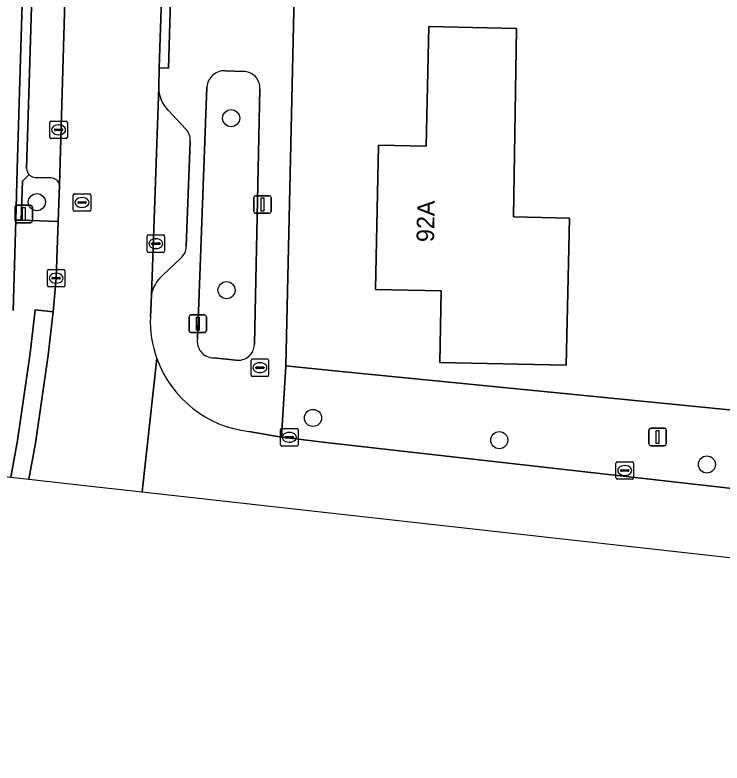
# Model space of a CAD drawing. Extents: x 162082 to 163401, y 388089 to 388636.
# Drawn here: x 162323.49 to 162363.91, y 388124.48 to 388167.24 of the extents above; entities that cross this region are included whole.
import ezdxf

# ---------------------------------------------------------------- set-up
doc = ezdxf.new("R2010")
doc.units = 0
for name, color, linetype in [('IMGEO_Berm_open', 7, 'Continuous'), ('IMGEO_Boom', 7, 'Continuous'), ('IMGEO_Brandkraan', 7, 'Continuous'), ('IMGEO_Erf', 7, 'Continuous'), ('IMGEO_Fietspad_gesloten', 7, 'Continuous'), ('IMGEO_Groenvoorziening', 7, 'Continuous'), ('IMGEO_Kolk', 7, 'Continuous'), ('IMGEO_Lichtmast', 7, 'Continuous'), ('IMGEO_Pand', 7, 'Continuous'), ('IMGEO_Pand_nummerreeks', 7, 'Continuous'), ('IMGEO_Parkeervlak_open', 7, 'Continuous'), ('IMGEO_Rijbaan_lokaal_gesloten', 7, 'Continuous'), ('IMGEO_Rioolput', 7, 'Continuous'), ('IMGEO_Verkeersbordpaal', 7, 'Continuous'), ('IMGEO_Voetpad_open', 7, 'Continuous')]:
    doc.layers.add(name, color=color, linetype=linetype)

msp = doc.modelspace()

# ---------------------------------------------------------------- linework, layer by layer
at = {"layer": 'IMGEO_Berm_open'}
for points in [[(162324.801, 388179.907), (162324.819, 388180.488), (162324.281, 388180.509), (162323.62, 388158.426), (162323.536, 388155.513), (162323.847, 388155.509), (162323.91, 388157.747), (162324.3, 388158.114)], [(162324.154, 388158.463), (162324.338, 388164.548), (162324.801, 388179.907)]]:
    msp.add_lwpolyline(points, dxfattribs=at)
msp.add_arc((162324.673, 388158.475), 0.52, 181.3526, 224.0502, dxfattribs=at)
at = {"layer": 'IMGEO_Boom'}
for centre in [(162335.845, 388161.342), (162324.734, 388156.544), (162335.582, 388151.51), (162340.522, 388144.208), (162351.174, 388142.938), (162363.045, 388141.546)]:
    msp.add_circle(centre, 0.489, dxfattribs=at)
at = {"layer": 'IMGEO_Brandkraan'}
for p, q in [((162336.988, 388146.652), (162336.988, 388147.504)), ((162337.063, 388147.578), (162337.915, 388147.578)), ((162337.476, 388147.358), (162337.501, 388147.358)), ((162337.989, 388147.504), (162337.989, 388146.652)), ((162337.247, 388147.072), (162337.247, 388147.084)), ((162337.685, 388147.035), (162337.287, 388147.035)), ((162337.29, 388147.121), (162337.688, 388147.121)), ((162337.731, 388147.084), (162337.731, 388147.072)), ((162337.915, 388146.578), (162337.063, 388146.578)), ((162337.499, 388146.798), (162337.474, 388146.798))]:
    msp.add_line(p, q, dxfattribs=at)
for points in [[(162336.988, 388146.652), (162336.988, 388147.504)], [(162337.063, 388147.578), (162337.915, 388147.578)], [(162337.989, 388147.504), (162337.989, 388146.652)], [(162337.915, 388146.578), (162337.063, 388146.578)]]:
    msp.add_lwpolyline(points, dxfattribs=at)
for centre, radius, start, end in [((162337.065, 388147.502), 0.0765, 91.552, 178.448), ((162337.065, 388147.502), 0.0765, 91.552, 178.448), ((162337.913, 388147.502), 0.0765, 1.552, 88.448), ((162337.913, 388147.502), 0.0765, 1.552, 88.448), ((162337.287, 388147.081), 0.0403, 85.8775, 175.7526), ((162337.284, 388147.071), 0.0366, 178.938, 274.7102), ((162337.688, 388147.078), 0.043, 264.8664, 352.4533), ((162337.692, 388147.083), 0.0386, 1.7309, 96.639), ((162337.065, 388146.654), 0.0765, 181.552, 268.448), ((162337.065, 388146.654), 0.0765, 181.552, 268.448), ((162337.913, 388146.654), 0.0765, 271.552, 358.448), ((162337.913, 388146.654), 0.0765, 271.552, 358.448)]:
    msp.add_arc(centre, radius, start, end, dxfattribs=at)
for centre, major_axis, ratio, start_param, end_param in [((162337.475, 388147.078), (-0.387, 0.002), 0.722429, 4.712389, 7.853982), ((162337.5, 388147.078), (-0.39, 0.002), 0.717154, 1.570796, 4.712389)]:
    msp.add_ellipse(centre, major_axis=major_axis, ratio=ratio, start_param=start_param, end_param=end_param, dxfattribs=at)
at = {"layer": 'IMGEO_Erf'}
msp.add_lwpolyline([(162339.939, 388190.319), (162338.974, 388147.194), (162341.746, 388146.907), (162364.714, 388144.637), (162364.758, 388145.251), (162482.127, 388132.178)], dxfattribs=at)
msp.add_lwpolyline([(162355.005, 388147.224), (162347.769, 388147.381), (162347.857, 388151.466), (162344.099, 388151.547), (162344.278, 388159.804), (162347.003, 388159.745), (162347.151, 388166.586), (162352.15, 388166.477), (162351.978, 388155.694), (162355.187, 388155.624), (162355.113, 388152.223)], close=True, dxfattribs=at)
at = {"layer": 'IMGEO_Fietspad_gesloten'}
msp.add_lwpolyline([(162323.386, 388150.35), (162323.536, 388155.513), (162323.62, 388158.426), (162324.281, 388180.509), (162324.37, 388183.526), (162324.717, 388195.314), (162324.9, 388201.505)], dxfattribs=at)
at = {"layer": 'IMGEO_Groenvoorziening'}
for points in [[(162336.535, 388164.02), (162335.508, 388164.052)], [(162334.46, 388163.114), (162333.92, 388148.74)], [(162337.173, 388148.416), (162337.487, 388163.008)], [(162324.3, 388158.114), (162323.91, 388157.747), (162323.847, 388155.509), (162325.951, 388155.428), (162326.039, 388157.521)], [(162325.542, 388157.93), (162324.641, 388157.956)], [(162334.834, 388147.636), (162336.111, 388147.514)]]:
    msp.add_lwpolyline(points, dxfattribs=at)
for centre, radius, start, end in [((162335.448, 388163.065), 0.989, 86.5253, 177.1342), ((162336.53, 388163.061), 0.959, 356.8258, 89.6745), ((162324.674, 388158.475), 0.52, 223.961, 266.3183), ((162325.532, 388157.411), 0.519, 12.2309, 88.8646), ((162334.855, 388148.584), 0.948, 170.5392, 268.7035), ((162336.25, 388148.427), 0.923, 261.339, 359.3462)]:
    msp.add_arc(centre, radius, start, end, dxfattribs=at)
at = {"layer": 'IMGEO_Kolk'}
for p, q in [((162325.481, 388160.251), (162325.481, 388161.103)), ((162325.556, 388161.177), (162326.408, 388161.177)), ((162325.969, 388160.957), (162325.994, 388160.957)), ((162326.482, 388161.103), (162326.482, 388160.251)), ((162325.74, 388160.671), (162325.74, 388160.683)), ((162326.178, 388160.634), (162325.78, 388160.634)), ((162325.783, 388160.72), (162326.181, 388160.72)), ((162326.224, 388160.683), (162326.224, 388160.671)), ((162326.408, 388160.177), (162325.556, 388160.177)), ((162325.992, 388160.397), (162325.967, 388160.397)), ((162331.038, 388153.745), (162331.038, 388154.597)), ((162331.113, 388154.671), (162331.965, 388154.671)), ((162332.039, 388154.597), (162332.039, 388153.745)), ((162331.297, 388154.165), (162331.297, 388154.177)), ((162331.735, 388154.128), (162331.337, 388154.128)), ((162331.34, 388154.214), (162331.738, 388154.214)), ((162331.526, 388154.451), (162331.551, 388154.451)), ((162331.781, 388154.177), (162331.781, 388154.165)), ((162331.965, 388153.671), (162331.113, 388153.671)), ((162331.549, 388153.891), (162331.524, 388153.891)), ((162325.338, 388151.769), (162325.338, 388152.621)), ((162325.413, 388152.695), (162326.265, 388152.695)), ((162325.826, 388152.475), (162325.851, 388152.475)), ((162326.339, 388152.621), (162326.339, 388151.769)), ((162325.597, 388152.189), (162325.597, 388152.201)), ((162326.035, 388152.152), (162325.637, 388152.152)), ((162325.64, 388152.238), (162326.038, 388152.238)), ((162326.081, 388152.201), (162326.081, 388152.189)), ((162326.265, 388151.695), (162325.413, 388151.695)), ((162325.849, 388151.915), (162325.824, 388151.915)), ((162338.67, 388142.676), (162338.67, 388143.528)), ((162338.745, 388143.602), (162339.597, 388143.602)), ((162339.671, 388143.528), (162339.671, 388142.676)), ((162338.929, 388143.096), (162338.929, 388143.108)), ((162339.367, 388143.059), (162338.969, 388143.059)), ((162338.972, 388143.145), (162339.37, 388143.145)), ((162339.158, 388143.382), (162339.183, 388143.382)), ((162339.413, 388143.108), (162339.413, 388143.096)), ((162339.597, 388142.602), (162338.745, 388142.602)), ((162339.181, 388142.822), (162339.156, 388142.822)), ((162357.922, 388141.703), (162358.774, 388141.703)), ((162357.847, 388140.777), (162357.847, 388141.629)), ((162358.335, 388141.483), (162358.36, 388141.483)), ((162358.848, 388141.629), (162358.848, 388140.777)), ((162358.106, 388141.197), (162358.106, 388141.209)), ((162358.544, 388141.16), (162358.146, 388141.16)), ((162358.149, 388141.246), (162358.547, 388141.246)), ((162358.358, 388140.923), (162358.333, 388140.923)), ((162358.59, 388141.209), (162358.59, 388141.197)), ((162358.774, 388140.703), (162357.922, 388140.703))]:
    msp.add_line(p, q, dxfattribs=at)
for points in [[(162325.481, 388160.251), (162325.481, 388161.103)], [(162325.556, 388161.177), (162326.408, 388161.177)], [(162326.482, 388161.103), (162326.482, 388160.251)], [(162326.408, 388160.177), (162325.556, 388160.177)], [(162331.038, 388153.745), (162331.038, 388154.597)], [(162331.113, 388154.671), (162331.965, 388154.671)], [(162332.039, 388154.597), (162332.039, 388153.745)], [(162331.965, 388153.671), (162331.113, 388153.671)], [(162325.338, 388151.769), (162325.338, 388152.621)], [(162325.413, 388152.695), (162326.265, 388152.695)], [(162326.339, 388152.621), (162326.339, 388151.769)], [(162326.265, 388151.695), (162325.413, 388151.695)], [(162338.67, 388142.676), (162338.67, 388143.528)], [(162338.745, 388143.602), (162339.597, 388143.602)], [(162339.671, 388143.528), (162339.671, 388142.676)], [(162339.597, 388142.602), (162338.745, 388142.602)], [(162357.922, 388141.703), (162358.774, 388141.703)], [(162357.847, 388140.777), (162357.847, 388141.629)], [(162358.848, 388141.629), (162358.848, 388140.777)], [(162358.774, 388140.703), (162357.922, 388140.703)]]:
    msp.add_lwpolyline(points, dxfattribs=at)
for centre, radius, start, end in [((162325.558, 388161.101), 0.0765, 91.552, 178.448), ((162325.558, 388161.101), 0.0765, 91.552, 178.448), ((162326.406, 388161.101), 0.0765, 1.552, 88.448), ((162326.406, 388161.101), 0.0765, 1.552, 88.448), ((162325.78, 388160.68), 0.0403, 85.8775, 175.7526), ((162325.777, 388160.67), 0.0366, 178.938, 274.7102), ((162326.181, 388160.677), 0.043, 264.8664, 352.4533), ((162326.185, 388160.682), 0.0386, 1.7309, 96.639), ((162325.558, 388160.253), 0.0765, 181.552, 268.448), ((162325.558, 388160.253), 0.0765, 181.552, 268.448), ((162326.406, 388160.253), 0.0765, 271.552, 358.448), ((162326.406, 388160.253), 0.0765, 271.552, 358.448), ((162331.115, 388154.595), 0.0765, 91.552, 178.448), ((162331.115, 388154.595), 0.0765, 91.552, 178.448), ((162331.963, 388154.595), 0.0765, 1.552, 88.448), ((162331.963, 388154.595), 0.0765, 1.552, 88.448), ((162331.337, 388154.174), 0.0403, 85.8775, 175.7526), ((162331.334, 388154.164), 0.0366, 178.938, 274.7102), ((162331.738, 388154.171), 0.043, 264.8664, 352.4533), ((162331.742, 388154.176), 0.0386, 1.7309, 96.639), ((162331.115, 388153.747), 0.0765, 181.552, 268.448), ((162331.115, 388153.747), 0.0765, 181.552, 268.448), ((162331.963, 388153.747), 0.0765, 271.552, 358.448), ((162331.963, 388153.747), 0.0765, 271.552, 358.448), ((162325.415, 388152.619), 0.0765, 91.552, 178.448), ((162325.415, 388152.619), 0.0765, 91.552, 178.448), ((162326.263, 388152.619), 0.0765, 1.552, 88.448), ((162326.263, 388152.619), 0.0765, 1.552, 88.448), ((162325.637, 388152.198), 0.0403, 85.8775, 175.7526), ((162325.634, 388152.188), 0.0366, 178.938, 274.7102), ((162326.038, 388152.195), 0.043, 264.8664, 352.4533), ((162326.042, 388152.2), 0.0386, 1.7309, 96.639), ((162325.415, 388151.771), 0.0765, 181.552, 268.448), ((162325.415, 388151.771), 0.0765, 181.552, 268.448), ((162326.263, 388151.771), 0.0765, 271.552, 358.448), ((162326.263, 388151.771), 0.0765, 271.552, 358.448), ((162338.747, 388143.526), 0.0765, 91.552, 178.448), ((162338.747, 388143.526), 0.0765, 91.552, 178.448), ((162339.595, 388143.526), 0.0765, 1.552, 88.448), ((162339.595, 388143.526), 0.0765, 1.552, 88.448), ((162338.969, 388143.105), 0.0403, 85.8775, 175.7526), ((162338.966, 388143.095), 0.0366, 178.938, 274.7102), ((162339.37, 388143.102), 0.043, 264.8664, 352.4533), ((162339.374, 388143.107), 0.0386, 1.7309, 96.639), ((162338.747, 388142.678), 0.0765, 181.552, 268.448), ((162338.747, 388142.678), 0.0765, 181.552, 268.448), ((162339.595, 388142.678), 0.0765, 271.552, 358.448), ((162339.595, 388142.678), 0.0765, 271.552, 358.448), ((162357.924, 388141.627), 0.0765, 91.552, 178.448), ((162357.924, 388141.627), 0.0765, 91.552, 178.448), ((162358.772, 388141.627), 0.0765, 1.552, 88.448), ((162358.772, 388141.627), 0.0765, 1.552, 88.448), ((162358.146, 388141.206), 0.0403, 85.8775, 175.7526), ((162358.143, 388141.196), 0.0366, 178.938, 274.7102), ((162358.547, 388141.203), 0.043, 264.8664, 352.4533), ((162358.551, 388141.208), 0.0386, 1.7309, 96.639), ((162357.924, 388140.779), 0.0765, 181.552, 268.448), ((162357.924, 388140.779), 0.0765, 181.552, 268.448), ((162358.772, 388140.779), 0.0765, 271.552, 358.448), ((162358.772, 388140.779), 0.0765, 271.552, 358.448)]:
    msp.add_arc(centre, radius, start, end, dxfattribs=at)
for centre, major_axis, ratio, start_param, end_param in [((162325.968, 388160.677), (-0.387, 0.002), 0.722429, 4.712389, 7.853982), ((162325.993, 388160.677), (-0.39, 0.002), 0.717154, 1.570796, 4.712389), ((162331.525, 388154.171), (-0.387, 0.002), 0.722429, 4.712389, 7.853982), ((162331.55, 388154.171), (-0.39, 0.002), 0.717154, 1.570796, 4.712389), ((162325.825, 388152.195), (-0.387, 0.002), 0.722429, 4.712389, 7.853982), ((162325.85, 388152.195), (-0.39, 0.002), 0.717154, 1.570796, 4.712389), ((162339.157, 388143.102), (-0.387, 0.002), 0.722429, 4.712389, 7.853982), ((162339.182, 388143.102), (-0.39, 0.002), 0.717154, 1.570796, 4.712389), ((162358.334, 388141.203), (-0.387, 0.002), 0.722429, 4.712389, 7.853982), ((162358.359, 388141.203), (-0.39, 0.002), 0.717154, 1.570796, 4.712389)]:
    msp.add_ellipse(centre, major_axis=major_axis, ratio=ratio, start_param=start_param, end_param=end_param, dxfattribs=at)
at = {"layer": 'IMGEO_Lichtmast'}
for p, q in [((162337.136, 388156.009), (162337.136, 388156.809)), ((162337.136, 388156.809), (162337.136, 388156.009)), ((162337.236, 388156.909), (162338.026, 388156.909)), ((162338.026, 388156.909), (162337.236, 388156.909)), ((162338.126, 388156.809), (162338.126, 388156.009)), ((162338.126, 388156.009), (162338.126, 388156.809)), ((162338.026, 388155.909), (162337.236, 388155.909)), ((162337.236, 388155.909), (162338.026, 388155.909)), ((162333.437, 388149.193), (162333.437, 388149.993)), ((162333.437, 388149.993), (162333.437, 388149.193)), ((162333.537, 388150.093), (162334.327, 388150.093)), ((162334.327, 388150.093), (162333.537, 388150.093)), ((162334.427, 388149.993), (162334.427, 388149.193)), ((162334.427, 388149.193), (162334.427, 388149.993)), ((162334.327, 388149.093), (162333.537, 388149.093)), ((162333.537, 388149.093), (162334.327, 388149.093)), ((162359.732, 388142.719), (162359.732, 388143.519)), ((162359.732, 388143.519), (162359.732, 388142.719)), ((162359.832, 388143.619), (162360.622, 388143.619)), ((162360.622, 388143.619), (162359.832, 388143.619)), ((162360.722, 388143.519), (162360.722, 388142.719)), ((162360.722, 388142.719), (162360.722, 388143.519)), ((162360.622, 388142.619), (162359.832, 388142.619)), ((162359.832, 388142.619), (162360.622, 388142.619))]:
    msp.add_line(p, q, dxfattribs=at)
for points in [[(162337.556, 388156.784), (162337.706, 388156.784), (162337.706, 388156.034), (162337.556, 388156.034), (162337.556, 388156.784)], [(162333.857, 388149.968), (162334.007, 388149.968), (162334.007, 388149.218), (162333.857, 388149.218), (162333.857, 388149.968)], [(162360.152, 388143.494), (162360.302, 388143.494), (162360.302, 388142.744), (162360.152, 388142.744), (162360.152, 388143.494)]]:
    msp.add_lwpolyline(points, dxfattribs=at)
for centre, start, end in [((162337.236, 388156.809), 90, 180), ((162337.236, 388156.809), 90, 180), ((162338.026, 388156.809), 0, 90), ((162338.026, 388156.809), 360, 90), ((162337.236, 388156.009), 180, 270), ((162337.236, 388156.009), 180, 270), ((162338.026, 388156.009), 270, 0), ((162338.026, 388156.009), 270, 0), ((162333.537, 388149.993), 90, 180), ((162333.537, 388149.993), 90, 180), ((162334.327, 388149.993), 0, 90), ((162334.327, 388149.993), 360, 90), ((162333.537, 388149.193), 180, 270), ((162333.537, 388149.193), 180, 270), ((162334.327, 388149.193), 270, 0), ((162334.327, 388149.193), 270, 0), ((162359.832, 388143.519), 90, 180), ((162359.832, 388143.519), 90, 180), ((162360.622, 388143.519), 0, 90), ((162360.622, 388143.519), 360, 90), ((162359.832, 388142.719), 180, 270), ((162359.832, 388142.719), 180, 270), ((162360.622, 388142.719), 270, 0), ((162360.622, 388142.719), 270, 0)]:
    msp.add_arc(centre, 0.1, start, end, dxfattribs=at)
at = {"layer": 'IMGEO_Pand'}
msp.add_lwpolyline([(162355.113, 388152.223), (162355.187, 388155.624), (162351.978, 388155.694), (162352.15, 388166.477), (162347.151, 388166.586), (162347.003, 388159.745), (162344.278, 388159.804), (162344.099, 388151.547), (162347.857, 388151.466), (162347.769, 388147.381), (162355.005, 388147.224)], close=True, dxfattribs=at)
at = {"layer": 'IMGEO_Parkeervlak_open'}
for points in [[(162326.686, 388179.886), (162324.801, 388179.907), (162324.338, 388164.548), (162324.154, 388158.463)], [(162326.039, 388157.521), (162326.686, 388179.886)], [(162331.703, 388163.117), (162331.284, 388151.222)], [(162333.242, 388160.73), (162332.254, 388161.778)], [(162333.28, 388154.017), (162333.508, 388160.016)], [(162324.641, 388157.956), (162325.542, 388157.93)], [(162331.944, 388152.371), (162332.952, 388153.321)]]:
    msp.add_lwpolyline(points, dxfattribs=at)
for centre, radius, start, end in [((162333.531, 388163.087), 1.829, 179.0445, 225.6899), ((162332.58, 388160.077), 0.93, 356.2479, 44.6178), ((162324.673, 388158.475), 0.52, 181.3526, 224.0502), ((162324.674, 388158.475), 0.52, 223.961, 266.3183), ((162325.532, 388157.411), 0.519, 12.2309, 88.8646), ((162332.383, 388154.015), 0.897, 309.3849, 0.1494), ((162333.171, 388150.902), 1.914, 129.8726, 170.3802)]:
    msp.add_arc(centre, radius, start, end, dxfattribs=at)
at = {"layer": 'IMGEO_Rijbaan_lokaal_gesloten'}
for points in [[(162331.228, 388149.982), (162331.284, 388151.222), (162331.703, 388163.117), (162331.725, 388164.223), (162331.877, 388168.76), (162332.423, 388186.635), (162332.426, 388186.669), (162326.887, 388186.831), (162326.809, 388184.12), (162326.686, 388179.886), (162326.039, 388157.521), (162325.951, 388155.428), (162325.839, 388152.195), (162325.669, 388150.266), (162325.387, 388147.789), (162324.651, 388142.769), (162324.282, 388140.707)], [(162324.282, 388140.707), (162327.475, 388140.35), (162330.752, 388139.984), (162331.601, 388147.596)], [(162331.601, 388147.596), (162330.752, 388139.984), (162338.247, 388139.147), (162461.215, 388125.411), (162469.552, 388124.48)], [(162469.552, 388124.48), (162469.902, 388128.516), (162366.675, 388139.924), (162341.265, 388142.8), (162338.744, 388143.109), (162338.729, 388143.112), (162336.864, 388143.432)]]:
    msp.add_lwpolyline(points, dxfattribs=at)
for centre, radius, start, end in [((162337.571, 388149.752), 6.348, 177.9191, 199.851), ((162337.586, 388149.753), 6.362, 199.8171, 263.482)]:
    msp.add_arc(centre, radius, start, end, dxfattribs=at)
at = {"layer": 'IMGEO_Rioolput'}
for p, q in [((162326.817, 388156.096), (162326.817, 388156.948)), ((162326.892, 388157.022), (162327.744, 388157.022)), ((162327.305, 388156.802), (162327.33, 388156.802)), ((162327.818, 388156.948), (162327.818, 388156.096)), ((162327.076, 388156.516), (162327.076, 388156.528)), ((162327.514, 388156.479), (162327.116, 388156.479)), ((162327.119, 388156.565), (162327.517, 388156.565)), ((162327.328, 388156.242), (162327.303, 388156.242)), ((162327.56, 388156.528), (162327.56, 388156.516)), ((162327.744, 388156.022), (162326.892, 388156.022))]:
    msp.add_line(p, q, dxfattribs=at)
for points in [[(162326.817, 388156.096), (162326.817, 388156.948)], [(162326.892, 388157.022), (162327.744, 388157.022)], [(162327.818, 388156.948), (162327.818, 388156.096)], [(162327.744, 388156.022), (162326.892, 388156.022)]]:
    msp.add_lwpolyline(points, dxfattribs=at)
for centre, radius, start, end in [((162326.894, 388156.946), 0.0765, 91.552, 178.448), ((162326.894, 388156.946), 0.0765, 91.552, 178.448), ((162327.742, 388156.946), 0.0765, 1.552, 88.448), ((162327.742, 388156.946), 0.0765, 1.552, 88.448), ((162327.116, 388156.525), 0.0403, 85.8775, 175.7526), ((162327.113, 388156.515), 0.0366, 178.938, 274.7102), ((162327.517, 388156.522), 0.043, 264.8664, 352.4533), ((162327.521, 388156.527), 0.0386, 1.7309, 96.639), ((162326.894, 388156.098), 0.0765, 181.552, 268.448), ((162326.894, 388156.098), 0.0765, 181.552, 268.448), ((162327.742, 388156.098), 0.0765, 271.552, 358.448), ((162327.742, 388156.098), 0.0765, 271.552, 358.448)]:
    msp.add_arc(centre, radius, start, end, dxfattribs=at)
for centre, major_axis, ratio, start_param, end_param in [((162327.304, 388156.522), (-0.387, 0.002), 0.722429, 4.712389, 7.853982), ((162327.329, 388156.522), (-0.39, 0.002), 0.717154, 1.570796, 4.712389)]:
    msp.add_ellipse(centre, major_axis=major_axis, ratio=ratio, start_param=start_param, end_param=end_param, dxfattribs=at)
at = {"layer": 'IMGEO_Verkeersbordpaal'}
for p, q in [((162323.492, 388155.469), (162323.492, 388156.269)), ((162323.492, 388156.269), (162323.492, 388155.469)), ((162323.592, 388156.369), (162324.382, 388156.369)), ((162324.382, 388156.369), (162323.592, 388156.369)), ((162324.482, 388156.269), (162324.482, 388155.469)), ((162324.482, 388155.469), (162324.482, 388156.269)), ((162324.382, 388155.369), (162323.592, 388155.369)), ((162323.592, 388155.369), (162324.382, 388155.369))]:
    msp.add_line(p, q, dxfattribs=at)
msp.add_lwpolyline([(162323.912, 388156.244), (162324.062, 388156.244), (162324.062, 388155.494), (162323.912, 388155.494), (162323.912, 388156.244)], dxfattribs=at)
for centre, start, end in [((162323.592, 388156.269), 90, 180), ((162323.592, 388156.269), 90, 180), ((162324.382, 388156.269), 0, 90), ((162324.382, 388156.269), 360, 90), ((162323.592, 388155.469), 180, 270), ((162323.592, 388155.469), 180, 270), ((162324.382, 388155.469), 270, 0), ((162324.382, 388155.469), 270, 0)]:
    msp.add_arc(centre, 0.1, start, end, dxfattribs=at)
at = {"layer": 'IMGEO_Voetpad_open'}
for points in [[(162336.864, 388143.432), (162338.729, 388143.112), (162338.974, 388147.194), (162339.939, 388190.319)], [(162331.877, 388168.76), (162332.404, 388168.733), (162332.257, 388164.203), (162331.725, 388164.223), (162331.703, 388163.117)], [(162335.508, 388164.052), (162336.535, 388164.02)], [(162333.92, 388148.74), (162334.46, 388163.114)], [(162337.487, 388163.008), (162337.173, 388148.416)], [(162332.254, 388161.778), (162333.242, 388160.73)], [(162333.508, 388160.016), (162333.28, 388154.017)], [(162321.536, 388141.013), (162323.251, 388140.822), (162323.633, 388142.924), (162324.357, 388147.902), (162324.643, 388150.384), (162325.669, 388150.266), (162325.839, 388152.195), (162325.951, 388155.428), (162323.847, 388155.509), (162323.536, 388155.513), (162323.386, 388150.35)], [(162332.952, 388153.321), (162331.944, 388152.371)], [(162331.284, 388151.222), (162331.228, 388149.982)], [(162324.282, 388140.707), (162324.651, 388142.769), (162325.387, 388147.789), (162325.669, 388150.266), (162324.643, 388150.384), (162324.357, 388147.902), (162323.633, 388142.924), (162323.251, 388140.822), (162324.282, 388140.707)], [(162336.111, 388147.514), (162334.834, 388147.636)], [(162364.758, 388145.251), (162364.714, 388144.637), (162341.746, 388146.907), (162338.974, 388147.194), (162338.729, 388143.112), (162338.744, 388143.109), (162341.265, 388142.8), (162366.675, 388139.924)]]:
    msp.add_lwpolyline(points, dxfattribs=at)
msp.add_lwpolyline([(162331.877, 388168.76), (162331.725, 388164.223), (162332.257, 388164.203), (162332.404, 388168.733)], close=True, dxfattribs=at)
for centre, radius, start, end in [((162335.448, 388163.065), 0.989, 86.5253, 177.1342), ((162336.53, 388163.061), 0.959, 356.8258, 89.6745), ((162333.531, 388163.087), 1.829, 179.0445, 225.6899), ((162332.58, 388160.077), 0.93, 356.2479, 44.6178), ((162332.383, 388154.015), 0.897, 309.3849, 0.1494), ((162333.171, 388150.902), 1.914, 129.8726, 170.3802), ((162337.571, 388149.752), 6.348, 177.9191, 199.851), ((162334.855, 388148.584), 0.948, 170.5392, 268.7035), ((162336.25, 388148.427), 0.923, 261.339, 359.3462), ((162337.586, 388149.753), 6.362, 199.8171, 263.482)]:
    msp.add_arc(centre, radius, start, end, dxfattribs=at)

# ---------------------------------------------------------------- texts
at = {"layer": 'IMGEO_Pand_nummerreeks'}
msp.add_text('92A', height=1, rotation=88.7581, dxfattribs=at).set_placement((162347.439, 388154.249))

doc.saveas('drawing.dxf')
